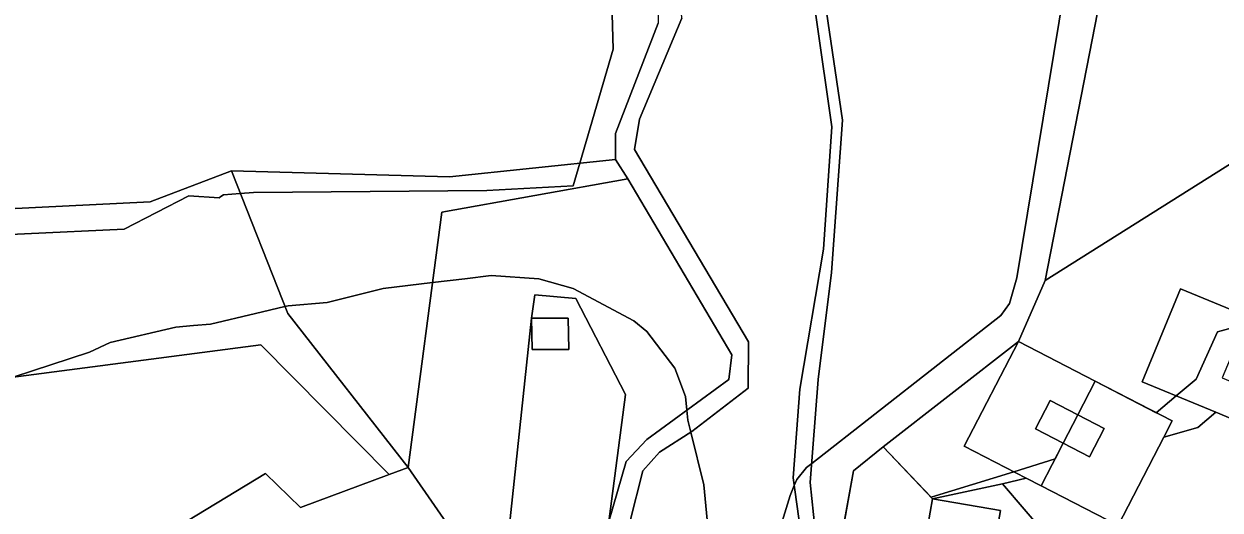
# Model space of a CAD drawing. Extents: x -477304 to -465429, y -1159113 to -1149210.
# Drawn here: x -468264 to -468029, y -1152744.5 to -1152648.8 of the extents above; entities that cross this region are included whole.
import ezdxf

# ---------------------------------------------------------------- set-up
doc = ezdxf.new("R2010")
doc.units = 0
for name, color, linetype in [('BPEJ_s', 7, 'Continuous'), ('orna_s', 7, 'Continuous'), ('ostatni_s', 7, 'Continuous'), ('PUPFL_s', 7, 'Continuous'), ('trav_porost_s', 7, 'Continuous'), ('voda_s', 7, 'Continuous')]:
    doc.layers.add(name, color=color, linetype=linetype)

msp = doc.modelspace()

# ---------------------------------------------------------------- linework, layer by layer
at = {"layer": 'BPEJ_s'}
for points in [[(-468148.85, -1152630.89), (-468148.22, -1152653.79), (-468154.79, -1152676.23), (-468156.1, -1152680.69), (-468173.03, -1152681.58), (-468218.85, -1152682), (-468221.47, -1152682.19), (-468224.78, -1152682.43), (-468225.3, -1152682.81), (-468225.64, -1152683.06), (-468231.57, -1152682.64), (-468244.3, -1152689.21), (-468263.86, -1152690.15), (-468286.8, -1152691.26)], [(-468286.8, -1152691.26), (-468263.86, -1152690.15), (-468244.3, -1152689.21), (-468231.57, -1152682.64), (-468225.64, -1152683.06), (-468225.3, -1152682.81), (-468224.78, -1152682.43), (-468221.47, -1152682.19), (-468218.85, -1152682), (-468173.03, -1152681.58), (-468156.1, -1152680.69), (-468154.79, -1152676.23), (-468148.22, -1152653.79), (-468148.85, -1152630.89)], [(-468115.3, -1152747.57), (-468113.43, -1152741.6), (-468112.65, -1152739.65), (-468112.16, -1152738.42), (-468110.25, -1152736.09), (-468109.21, -1152735.27), (-468072.08, -1152706.18), (-468070.38, -1152703.85), (-468068.9, -1152698.76), (-468059.56, -1152641.91)], [(-468059.56, -1152641.91), (-468068.9, -1152698.76), (-468070.38, -1152703.85), (-468072.08, -1152706.18), (-468109.21, -1152735.27), (-468110.25, -1152736.09), (-468112.16, -1152738.42), (-468112.65, -1152739.65), (-468113.43, -1152741.6), (-468115.3, -1152747.57)], [(-468266.1, -1152718.33), (-468251.08, -1152713.39), (-468247.06, -1152711.48), (-468234.12, -1152708.51), (-468230.67, -1152708.19), (-468227.33, -1152707.88), (-468218.47, -1152705.78), (-468212.7, -1152704.42), (-468212.06, -1152704.27), (-468204.42, -1152703.63), (-468193.4, -1152700.88), (-468183.71, -1152699.72), (-468177.36, -1152698.95), (-468172.19, -1152698.33), (-468162.85, -1152698.97), (-468156.07, -1152700.88), (-468144.19, -1152707.24), (-468141.64, -1152709.36), (-468136.13, -1152716.57), (-468134.01, -1152722.09), (-468133.76, -1152724.83), (-468133.58, -1152726.75), (-468132.99, -1152729.13), (-468130.4, -1152739.48), (-468129.34, -1152750.51)], [(-468129.34, -1152750.51), (-468130.4, -1152739.48), (-468132.99, -1152729.13), (-468133.58, -1152726.75), (-468133.76, -1152724.83), (-468134.01, -1152722.09), (-468136.13, -1152716.57), (-468141.64, -1152709.36), (-468144.19, -1152707.24), (-468156.07, -1152700.88), (-468162.85, -1152698.97), (-468172.19, -1152698.33), (-468177.36, -1152698.95), (-468183.71, -1152699.72), (-468193.4, -1152700.88), (-468204.42, -1152703.63), (-468212.06, -1152704.27), (-468212.7, -1152704.42), (-468218.47, -1152705.78), (-468227.33, -1152707.88), (-468230.67, -1152708.19), (-468234.12, -1152708.51), (-468247.06, -1152711.48), (-468251.08, -1152713.39), (-468266.1, -1152718.33)], [(-468015.86, -1152705.7), (-468029.5, -1152709.38), (-468033.69, -1152718.69), (-468037.61, -1152721.99), (-468041.55, -1152725.31), (-468053.52, -1152719.13), (-468056.93, -1152725.72), (-468059.81, -1152731.31), (-468061.4, -1152734.39), (-468069.52, -1152736.91), (-468085.74, -1152741.94), (-468095.18, -1152732.01), (-468100.99, -1152736.75), (-468102.96, -1152747.53)], [(-468102.96, -1152747.53), (-468100.99, -1152736.75), (-468095.18, -1152732.01), (-468085.74, -1152741.94), (-468069.52, -1152736.91), (-468061.4, -1152734.39), (-468059.81, -1152731.31), (-468056.93, -1152725.72), (-468053.52, -1152719.13), (-468041.55, -1152725.31), (-468037.61, -1152721.99), (-468033.69, -1152718.69), (-468029.5, -1152709.38), (-468015.86, -1152705.7)]]:
    msp.add_lwpolyline(points, dxfattribs=at)
at = {"layer": 'orna_s'}
for points in [[(-468054.64, -1152733.99), (-468051.75, -1152728.42), (-468056.93, -1152725.72), (-468053.52, -1152719.13), (-468038.42, -1152726.93), (-468040.07, -1152730.13), (-468049.04, -1152747.49), (-468064.14, -1152739.69), (-468059.81, -1152731.31)], [(-467995.44, -1152774.56), (-467985.55, -1152790.68), (-467990.16, -1152803.89), (-468003.91, -1152778.64), (-468054.49, -1152803.5), (-468065.1, -1152809.38), (-468078.35, -1152816.72), (-468086.06, -1152792.35), (-468087.82, -1152790.1), (-468085.14, -1152788.1), (-468081.92, -1152785.23), (-468060.27, -1152769.52), (-468058.95, -1152754.24), (-468071.75, -1152739.32), (-468067.1, -1152738.16), (-468064.14, -1152739.69), (-468049.04, -1152747.49), (-468040.07, -1152730.13), (-468033.38, -1152728.23), (-468029.82, -1152725.22), (-468025.77, -1152726.89), (-468007.29, -1152734.54), (-468009.25, -1152739.47)], [(-468095.18, -1152732.01), (-468085.46, -1152742.24), (-468086.84, -1152750.13), (-468093, -1152749.02), (-468094.12, -1152755.27), (-468087.94, -1152756.38), (-468090.48, -1152770.88), (-468099.91, -1152768.48), (-468103.66, -1152751.36), (-468100.99, -1152736.75)], [(-468085.46, -1152742.24), (-468071.75, -1152739.32), (-468058.95, -1152754.24), (-468060.27, -1152769.52), (-468081.92, -1152785.23), (-468090.48, -1152770.88), (-468077.18, -1152773.21), (-468072.16, -1152744.57)], [(-468072.16, -1152744.57), (-468077.18, -1152773.21), (-468090.48, -1152770.88), (-468087.94, -1152756.38), (-468081.82, -1152757.48), (-468080.7, -1152751.23), (-468086.84, -1152750.13), (-468085.46, -1152742.24)]]:
    msp.add_lwpolyline(points, close=True, dxfattribs=at)
at = {"layer": 'ostatni_s'}
for points in [[(-468115.5, -1152596.39), (-468136.57, -1152534.58), (-468136.04, -1152530.84), (-468130.05, -1152547.24), (-468123.17, -1152567.23), (-468113.14, -1152596.35), (-468111.77, -1152606.71), (-468108.86, -1152629.11), (-468103.15, -1152667.77), (-468105.3, -1152697.74), (-468107.93, -1152718.79), (-468109.5, -1152739.04), (-468108.53, -1152748.49), (-468098.34, -1152790.02), (-468101.39, -1152790.45), (-468104.12, -1152783.55), (-468110.71, -1152753.68), (-468112.87, -1152738.09), (-468111.58, -1152720.66), (-468106.9, -1152693.12), (-468105.27, -1152669.1), (-468114.26, -1152606.34)], [(-468164.24, -1152706.74), (-468163.63, -1152702.13), (-468155.57, -1152702.84), (-468145.81, -1152721.73), (-468149.09, -1152746.69), (-468169, -1152751.09), (-468164.24, -1152706.74), (-468164.13, -1152712.87), (-468156.96, -1152712.87), (-468157.07, -1152706.74)], [(-468026.17, -1152712.69), (-468028.59, -1152718.45), (-468023.21, -1152720.71), (-468025.77, -1152726.89), (-468029.82, -1152725.22), (-468044.33, -1152719.21), (-468036.76, -1152700.92), (-468018.2, -1152708.6), (-468020.82, -1152714.93)], [(-468156.96, -1152712.87), (-468164.13, -1152712.87), (-468164.24, -1152706.74), (-468157.07, -1152706.74)], [(-468068.62, -1152711.32), (-468053.52, -1152719.13), (-468056.93, -1152725.72), (-468062.38, -1152722.88), (-468065.28, -1152728.47), (-468059.81, -1152731.31), (-468064.14, -1152739.69), (-468067.1, -1152738.16), (-468079.24, -1152731.89)], [(-468059.81, -1152731.31), (-468065.28, -1152728.47), (-468062.38, -1152722.88), (-468056.93, -1152725.72)], [(-468051.75, -1152728.42), (-468054.64, -1152733.99), (-468059.81, -1152731.31), (-468056.93, -1152725.72)], [(-468244.35, -1152773.81), (-468259.49, -1152778.72), (-468270.71, -1152777.02), (-468324.15, -1152787.75), (-468331.97, -1152782.54), (-468301.5, -1152773.01), (-468270.21, -1152767.09), (-468261.4, -1152760.01), (-468251.17, -1152758.31), (-468216.52, -1152737.26), (-468209.62, -1152743.98), (-468192.24, -1152737.46), (-468188.5, -1152736.06), (-468176.95, -1152752.75), (-468203.29, -1152753.69), (-468219.38, -1152758.24)]]:
    msp.add_lwpolyline(points, close=True, dxfattribs=at)
at = {"layer": 'PUPFL_s'}
for points in [[(-468139.25, -1152636.29), (-468139.36, -1152648.7), (-468147.78, -1152670.41), (-468147.74, -1152675.49), (-468180.39, -1152678.9), (-468223.23, -1152677.74), (-468239.2, -1152683.81), (-468284.3, -1152686.09), (-468294.55, -1152707.25), (-468353.32, -1152716.1), (-468356.33, -1152702.81), (-468408.04, -1152649.47), (-468445.28, -1152622.5), (-468445.57, -1152602.88), (-468440.24, -1152586.65), (-468146.23, -1152605.76), (-468140.85, -1152622.13)], [(-467857.7, -1152600.97), (-467860.3, -1152616.6), (-467891.22, -1152666.5), (-467957.08, -1152704.97), (-467973.65, -1152698.32), (-467979.17, -1152708.82), (-467980.69, -1152711.17), (-468015.86, -1152705.7), (-468016.6, -1152709.26), (-468018.2, -1152708.6), (-468036.76, -1152700.92), (-468044.33, -1152719.21), (-468029.82, -1152725.22), (-468033.38, -1152728.23), (-468040.07, -1152730.13), (-468038.42, -1152726.93), (-468053.52, -1152719.13), (-468068.62, -1152711.32), (-468063.36, -1152699.32), (-467979.73, -1152646.63), (-467942.32, -1152635.38), (-467867.33, -1152604.98)], [(-467979.73, -1152646.63), (-468063.36, -1152699.32), (-468050.32, -1152632.41), (-468052.96, -1152619.46), (-468005.9, -1152611.43), (-468009.32, -1152603.49), (-467983.06, -1152604.14)], [(-468114.26, -1152606.34), (-468105.27, -1152669.1), (-468106.9, -1152693.12), (-468111.58, -1152720.66), (-468112.87, -1152738.09), (-468110.71, -1152753.68), (-468104.12, -1152783.55), (-468112.02, -1152771.44), (-468118.96, -1152763.88), (-468124.22, -1152758.05), (-468130.85, -1152752.17), (-468134.76, -1152749.78), (-468144.92, -1152746.84), (-468142.41, -1152736.72), (-468139.14, -1152733.07), (-468132.79, -1152729), (-468121.73, -1152720.47), (-468121.63, -1152711.39), (-468144, -1152673.56), (-468143.05, -1152667.61), (-468134.74, -1152647.7), (-468136.36, -1152622.56), (-468141.77, -1152605.93)], [(-468050.32, -1152632.41), (-468063.36, -1152699.32), (-468068.62, -1152711.32), (-468095.18, -1152732.01), (-468100.99, -1152736.75), (-468103.66, -1152751.36), (-468099.91, -1152768.48), (-468097, -1152779.44), (-468090.27, -1152786.81), (-468087.82, -1152790.1), (-468086.06, -1152792.35), (-468098.34, -1152790.02), (-468108.53, -1152748.49), (-468109.5, -1152739.04), (-468107.93, -1152718.79), (-468105.3, -1152697.74), (-468103.15, -1152667.77), (-468108.86, -1152629.11), (-468052.96, -1152619.46)], [(-468188.5, -1152736.06), (-468212.16, -1152705.78), (-468223.23, -1152677.74), (-468180.39, -1152678.9), (-468147.74, -1152675.49), (-468145.34, -1152679.33), (-468181.88, -1152685.85)], [(-468212.16, -1152705.78), (-468188.5, -1152736.06), (-468192.24, -1152737.46), (-468217.47, -1152711.98), (-468350.31, -1152729.32), (-468353.32, -1152716.1), (-468294.55, -1152707.25), (-468284.3, -1152686.09), (-468239.2, -1152683.81), (-468223.23, -1152677.74)], [(-468155.57, -1152702.84), (-468163.63, -1152702.13), (-468164.24, -1152706.74), (-468169, -1152751.09), (-468176.95, -1152752.75), (-468188.5, -1152736.06), (-468181.88, -1152685.85), (-468145.34, -1152679.33), (-468124.91, -1152713.95), (-468125.48, -1152718.76), (-468141.61, -1152730.58), (-468145.67, -1152734.89), (-468149.09, -1152746.69), (-468145.81, -1152721.73)], [(-468068.62, -1152711.32), (-468079.24, -1152731.89), (-468067.1, -1152738.16), (-468071.75, -1152739.32), (-468085.46, -1152742.24), (-468095.18, -1152732.01)]]:
    msp.add_lwpolyline(points, close=True, dxfattribs=at)
at = {"layer": 'trav_porost_s'}
msp.add_lwpolyline([(-468339.3, -1152777.67), (-468350.31, -1152729.32), (-468217.47, -1152711.98), (-468192.24, -1152737.46), (-468209.62, -1152743.98), (-468216.52, -1152737.26), (-468251.17, -1152758.31), (-468261.4, -1152760.01), (-468270.21, -1152767.09), (-468301.5, -1152773.01), (-468331.97, -1152782.54)], close=True, dxfattribs=at)
at = {"layer": 'voda_s'}
for points in [[(-468134.74, -1152647.7), (-468143.05, -1152667.61), (-468144, -1152673.56), (-468121.63, -1152711.39), (-468121.73, -1152720.47), (-468132.79, -1152729), (-468139.14, -1152733.07), (-468142.41, -1152736.72), (-468144.92, -1152746.84)], [(-468149.09, -1152746.69), (-468145.67, -1152734.89), (-468141.61, -1152730.58), (-468125.48, -1152718.76), (-468124.91, -1152713.95), (-468145.34, -1152679.33), (-468147.74, -1152675.49), (-468147.78, -1152670.41), (-468139.36, -1152648.7)]]:
    msp.add_lwpolyline(points, dxfattribs=at)

doc.saveas('drawing.dxf')
